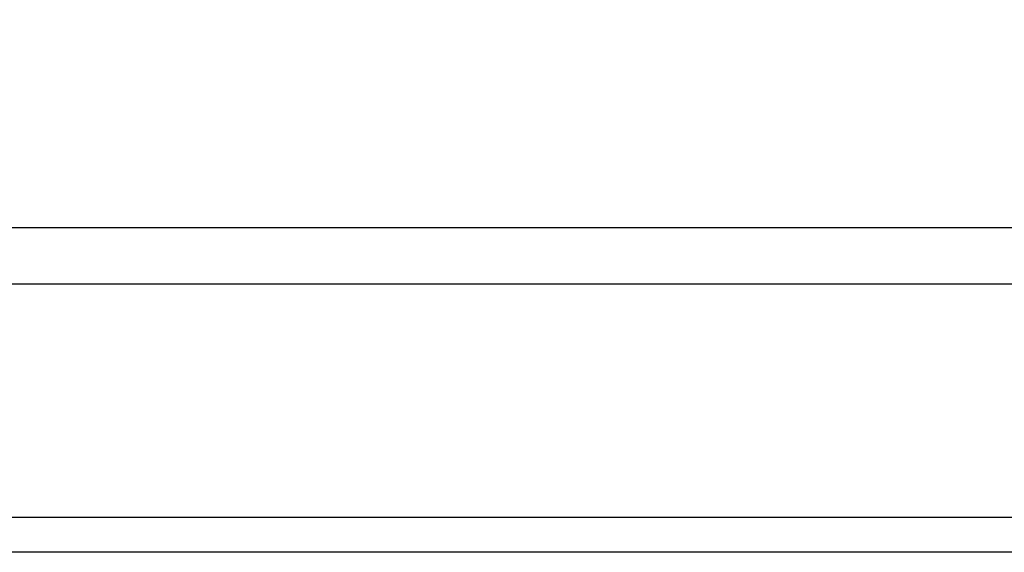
# Model space of a CAD drawing. Header units: millimetres. Extents: x 59331 to 112314, y -16110 to 34390.
# Tile 85 of 656: x 66377 to 66401, y -2169 to -2156. Entities that reach past the tile are written whole.
import ezdxf

# ---------------------------------------------------------------- set-up
doc = ezdxf.new("R2010")
doc.units = ezdxf.units.MM
doc.set_wipeout_variables(frame=1)
doc.layers.add('_HSA_WIDOKOWE', color=1, linetype='Continuous')
doc.layers.add('_HSA_WIDOKOWE_CIENKIE', color=8, linetype='Continuous')

# ---------------------------------------------------------------- blocks, each defined once
blk = doc.blocks.new('A$Ce845d793')
at = {"transparency": 33554687}
h = blk.add_hatch(dxfattribs=at)
h.set_pattern_fill('ANSI31', color=256, scale=9, angle=45)
h.set_pattern_definition([(90, (-65927.325, 19154.596), (-28.575, 0), [])])
h.paths.add_polyline_path([(11, -3), (4802, -3), (4802, -128), (11, -128)])
for points in [[(8, 0), (4805, 0), (4805, -131), (8, -131)], [(11, -3), (4802, -3), (4802, -128), (11, -128)]]:
    blk.add_lwpolyline(points, close=True)
blk = doc.blocks.new('*U345')
blk.add_wipeout([(0, 8.5), (0, 0), (10234, 0), (10234, 8.5)])
blk.add_line((10234, 0), (0, 0))

msp = doc.modelspace()

# ---------------------------------------------------------------- linework, layer by layer
at = {"layer": '_HSA_WIDOKOWE_CIENKIE'}
for p, q in [((70739.325, -2168.397), (60505.325, -2168.397)), ((70739.325, -2169.248), (60505.325, -2169.248))]:
    msp.add_line(p, q, dxfattribs=at)

# ---------------------------------------------------------------- block references
msp.add_blockref('A$Ce845d793', (65934.325, -2031.685), dxfattribs=at)

# ---------------------------------------------------------------- next in the draw order: block references
at = {"layer": '_HSA_WIDOKOWE'}
msp.add_blockref('*U345', (60505.325, -2161.309), dxfattribs=at)

doc.saveas('drawing.dxf')
